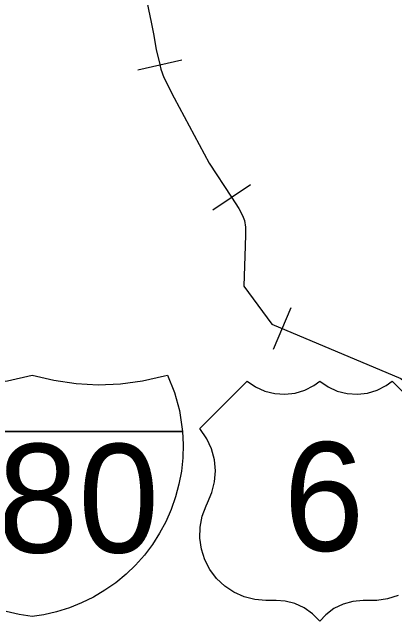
# Model space of a CAD drawing. Extents: x -132.8 to -73.3, y -60 to -26.
# Drawn here: x -126.96 to -126.327, y -49.582 to -48.564 of the extents above; entities that cross this region are included whole.
import ezdxf

# ---------------------------------------------------------------- set-up
doc = ezdxf.new("R2010")
doc.units = 0
for name, color, linetype in [('tdCoRRCL', 7, 'Continuous'), ('tdCoShieldInt', 7, 'Continuous'), ('tdCoShieldUsRte', 7, 'Continuous')]:
    doc.layers.add(name, color=color, linetype=linetype)

msp = doc.modelspace()

# ---------------------------------------------------------------- linework, layer by layer
at = {"layer": 'tdCoRRCL'}
for p, q in [((-126.7524, -48.6595), (-126.6793, -48.6427)), ((-126.6282, -48.8911), (-126.5658, -48.8495)), ((-126.5274, -49.1222), (-126.4981, -49.0532))]:
    msp.add_line(p, q, dxfattribs=at)
msp.add_lwpolyline([(-126.7397, -48.5349), (-126.7304, -48.5803), (-126.7258, -48.6026), (-126.7218, -48.626), (-126.7172, -48.6454), (-126.7142, -48.6582), (-126.7093, -48.672), (-126.6922, -48.7056), (-126.634, -48.8138), (-126.5972, -48.87), (-126.5847, -48.8888), (-126.5787, -48.9006), (-126.5758, -48.9091), (-126.5741, -48.9197), (-126.5738, -48.9328), (-126.5744, -48.9511), (-126.5764, -49.0177), (-126.5301, -49.0804), (-126.3166, -49.1708), (-126.1486, -49.3067), (-126.1243, -49.3695), (-126.0952, -49.4462), (-126.109, -49.5632), (-126.1481, -49.6587)], dxfattribs=at)
msp.add_lwpolyline([(-126.7397, -48.5349), (-126.7304, -48.5803), (-126.7258, -48.6026), (-126.7218, -48.626), (-126.7172, -48.6454), (-126.7142, -48.6582), (-126.7093, -48.672), (-126.6922, -48.7056), (-126.634, -48.8138), (-126.5972, -48.87), (-126.5847, -48.8888), (-126.5787, -48.9006), (-126.5758, -48.9091), (-126.5741, -48.9197), (-126.5738, -48.9328), (-126.5744, -48.9511), (-126.5764, -49.0177), (-126.5301, -49.0804), (-126.3166, -49.1708), (-126.1486, -49.3067), (-126.1243, -49.3695), (-126.0952, -49.4462), (-126.109, -49.5632), (-126.1481, -49.6587)], dxfattribs=at)
at = {"layer": 'tdCoShieldInt'}
msp.add_line((-127.1754, -49.2582), (-126.6788, -49.2582), dxfattribs=at)
msp.add_lwpolyline([(-126.6783, -49.2582), (-127.176, -49.2582), (-127.1716, -49.2275), (-127.1638, -49.1974), (-127.1511, -49.1649), (-127.1152, -49.1736), (-127.0787, -49.1789), (-127.0418, -49.1809), (-127.0049, -49.1794), (-126.9683, -49.1746), (-126.9272, -49.1649), (-126.8913, -49.1736), (-126.8547, -49.1789), (-126.8178, -49.1809), (-126.7809, -49.1794), (-126.7443, -49.1746), (-126.7083, -49.1664), (-126.7032, -49.1649), (-126.6918, -49.1938), (-126.6835, -49.2238)], close=True, dxfattribs=at)
for points in [[(-126.9683, -49.1746), (-126.9272, -49.1649), (-126.8913, -49.1736), (-126.8547, -49.1789), (-126.8178, -49.1809), (-126.7809, -49.1794), (-126.7443, -49.1746), (-126.7083, -49.1664), (-126.7032, -49.1649), (-126.6918, -49.1938), (-126.6835, -49.2238), (-126.6783, -49.2582), (-126.6772, -49.2802), (-126.6778, -49.3022), (-126.6801, -49.324), (-126.6841, -49.3457), (-126.6897, -49.3669), (-126.697, -49.3877), (-126.7059, -49.4078), (-126.7163, -49.4271), (-126.7281, -49.4457), (-126.7414, -49.4632), (-126.756, -49.4796), (-126.7718, -49.4949), (-126.7888, -49.5089), (-126.8068, -49.5215), (-126.8257, -49.5327), (-126.8454, -49.5424), (-126.8658, -49.5506), (-126.8868, -49.5571), (-126.9082, -49.562), (-126.9272, -49.5649), (-126.9489, -49.5615), (-126.9703, -49.5564)], [(-127.176, -49.2582), (-126.6783, -49.2582), (-126.6772, -49.2802), (-126.6778, -49.3022), (-126.6801, -49.324), (-126.6841, -49.3457), (-126.6897, -49.3669), (-126.697, -49.3877), (-126.7059, -49.4078), (-126.7163, -49.4271), (-126.7281, -49.4457), (-126.7414, -49.4632), (-126.756, -49.4796), (-126.7718, -49.4949), (-126.7888, -49.5089), (-126.8068, -49.5215), (-126.8257, -49.5327), (-126.8454, -49.5424), (-126.8658, -49.5506), (-126.8868, -49.5571), (-126.9082, -49.562), (-126.9272, -49.5649), (-126.9489, -49.5615), (-126.9703, -49.5564)]]:
    msp.add_lwpolyline(points, dxfattribs=at)
at = {"layer": 'tdCoShieldUsRte'}
msp.add_lwpolyline([(-126.3207, -49.5302), (-126.3383, -49.5357), (-126.3565, -49.5381), (-126.3656, -49.5382), (-126.379, -49.5382), (-126.3958, -49.5398), (-126.4121, -49.5444), (-126.4273, -49.5518), (-126.4408, -49.5619), (-126.4509, -49.5725), (-126.4627, -49.5604), (-126.4765, -49.5507), (-126.4919, -49.5436), (-126.5082, -49.5394), (-126.5228, -49.5382), (-126.54, -49.5382), (-126.5583, -49.5367), (-126.5761, -49.5321), (-126.593, -49.5246), (-126.6083, -49.5144), (-126.6217, -49.5018), (-126.6328, -49.4871), (-126.6412, -49.4708), (-126.6469, -49.4533), (-126.6495, -49.4351), (-126.6491, -49.4167), (-126.6456, -49.3986), (-126.6391, -49.3814), (-126.6367, -49.3766), (-126.6294, -49.3597), (-126.625, -49.3419), (-126.6236, -49.3235), (-126.6254, -49.3052), (-126.6302, -49.2874), (-126.6379, -49.2707), (-126.6498, -49.2536), (-126.5709, -49.1748), (-126.5571, -49.1845), (-126.5418, -49.1916), (-126.5254, -49.1957), (-126.5085, -49.1968), (-126.4917, -49.1948), (-126.4756, -49.1898), (-126.4606, -49.182), (-126.4509, -49.1748), (-126.4371, -49.1845), (-126.4218, -49.1916), (-126.4054, -49.1957), (-126.3885, -49.1968), (-126.3717, -49.1948), (-126.3556, -49.1898), (-126.3406, -49.182), (-126.3309, -49.1748), (-126.252, -49.2536)], dxfattribs=at)

# ---------------------------------------------------------------- texts
at = {"layer": 'tdCoShieldInt'}
msp.add_text('480', height=0.18, dxfattribs=at).set_placement((-127.1187, -49.459))
at = {"layer": 'tdCoShieldUsRte'}
msp.add_text('6', height=0.18, dxfattribs=at).set_placement((-126.5109, -49.4561))

doc.saveas('drawing.dxf')
